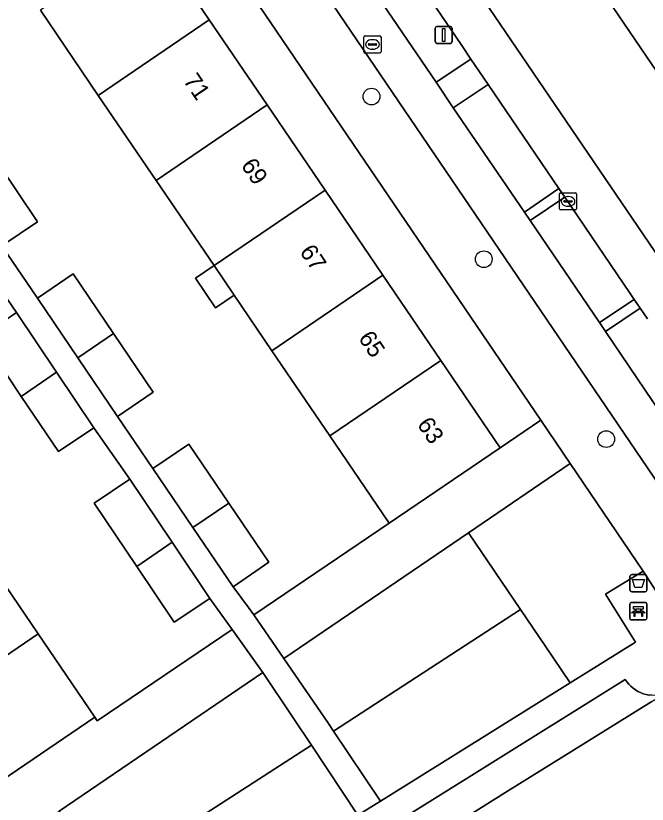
# Model space of a CAD drawing. Extents: x 159664 to 160323, y 385312 to 386115.
# Drawn here: x 160072.6 to 160109.49, y 385939.34 to 385985.37 of the extents above; entities that cross this region are included whole.
import ezdxf

# ---------------------------------------------------------------- set-up
doc = ezdxf.new("R2010")
doc.units = 0
for name, color, linetype in [('IMGEO_Afvalbak', 7, 'Continuous'), ('IMGEO_Bank', 7, 'Continuous'), ('IMGEO_Berm_groen', 7, 'Continuous'), ('IMGEO_Boom', 7, 'Continuous'), ('IMGEO_Erf', 7, 'Continuous'), ('IMGEO_Fietspad_gesloten', 7, 'Continuous'), ('IMGEO_Groenvoorziening', 7, 'Continuous'), ('IMGEO_Kolk', 7, 'Continuous'), ('IMGEO_Lichtmast', 7, 'Continuous'), ('IMGEO_Pand', 7, 'Continuous'), ('IMGEO_Pand_nummerreeks', 7, 'Continuous'), ('IMGEO_Parkeervlak_open', 7, 'Continuous'), ('IMGEO_Rijbaan_lokaal_gesloten', 7, 'Continuous'), ('IMGEO_Rijbaan_lokaal_open', 7, 'Continuous'), ('IMGEO_Rioolput', 7, 'Continuous'), ('IMGEO_Verkeerseiland_groen', 7, 'Continuous'), ('IMGEO_Voetpad_open', 7, 'Continuous')]:
    doc.layers.add(name, color=color, linetype=linetype)

msp = doc.modelspace()

# ---------------------------------------------------------------- linework, layer by layer
at = {"layer": 'IMGEO_Afvalbak'}
for p, q in [((160108.48, 385951.849), (160108.48, 385952.649)), ((160108.48, 385952.649), (160108.48, 385951.849)), ((160108.58, 385952.749), (160109.37, 385952.749)), ((160109.37, 385952.749), (160108.58, 385952.749)), ((160109.47, 385952.649), (160109.47, 385951.849)), ((160109.47, 385951.849), (160109.47, 385952.649)), ((160109.37, 385951.749), (160108.58, 385951.749)), ((160108.58, 385951.749), (160109.37, 385951.749))]:
    msp.add_line(p, q, dxfattribs=at)
msp.add_lwpolyline([(160108.623, 385952.463), (160109.327, 385952.463), (160109.178, 385951.993), (160108.772, 385951.993), (160108.623, 385952.463)], dxfattribs=at)
for centre, start, end in [((160108.58, 385952.649), 90, 180), ((160108.58, 385952.649), 90, 180), ((160109.37, 385952.649), 0, 90), ((160109.37, 385952.649), 360, 90), ((160108.58, 385951.849), 180, 270), ((160108.58, 385951.849), 180, 270), ((160109.37, 385951.849), 270, 0), ((160109.37, 385951.849), 270, 0)]:
    msp.add_arc(centre, 0.1, start, end, dxfattribs=at)
at = {"layer": 'IMGEO_Bank'}
for p, q in [((160108.468, 385950.187), (160108.468, 385951.028)), ((160108.468, 385951.028), (160108.468, 385950.187)), ((160108.543, 385951.112), (160109.384, 385951.112)), ((160109.384, 385951.112), (160108.543, 385951.112)), ((160109.468, 385951.037), (160109.468, 385950.196)), ((160109.468, 385950.196), (160109.468, 385951.037)), ((160109.165, 385950.51), (160108.772, 385950.51)), ((160108.777, 385950.618), (160108.777, 385950.724)), ((160108.821, 385950.724), (160108.821, 385950.618)), ((160109.109, 385950.73), (160108.827, 385950.73)), ((160108.827, 385950.612), (160109.109, 385950.612)), ((160109.115, 385950.618), (160109.115, 385950.724)), ((160109.159, 385950.724), (160109.159, 385950.618)), ((160109.393, 385950.112), (160108.552, 385950.112)), ((160108.552, 385950.112), (160109.393, 385950.112))]:
    msp.add_line(p, q, dxfattribs=at)
for points in [[(160108.715, 385950.51), (160108.573, 385950.51), (160108.685, 385950.612), (160108.771, 385950.612)], [(160108.771, 385950.73), (160108.685, 385950.73), (160108.685, 385950.891), (160109.248, 385950.891), (160109.248, 385950.73), (160109.165, 385950.73)], [(160108.765, 385950.503), (160108.765, 385950.296), (160108.722, 385950.296), (160108.722, 385950.503)], [(160109.165, 385950.612), (160109.248, 385950.612), (160109.36, 385950.51), (160109.221, 385950.51)], [(160109.215, 385950.503), (160109.215, 385950.296), (160109.171, 385950.296), (160109.171, 385950.503)]]:
    msp.add_lwpolyline(points, dxfattribs=at)
for centre, radius, start, end in [((160108.546, 385951.034), 0.0779, 92.4484, 184.2845), ((160108.546, 385951.034), 0.0779, 92.4484, 184.2845), ((160109.39, 385951.034), 0.0779, 2.4484, 94.2845), ((160109.39, 385951.034), 0.0779, 2.4484, 94.2845), ((160108.715, 385950.503), 0.00671, 2.8957, 87.1043), ((160108.772, 385950.503), 0.00671, 92.8957, 177.1043), ((160108.77, 385950.723), 0.00671, 2.8957, 87.1043), ((160108.77, 385950.619), 0.00671, 272.8957, 357.1043), ((160108.827, 385950.723), 0.00671, 92.8957, 177.1043), ((160108.827, 385950.619), 0.00671, 182.8957, 267.1043), ((160109.109, 385950.723), 0.00671, 2.8957, 87.1043), ((160109.109, 385950.619), 0.00671, 272.8957, 357.1043), ((160109.166, 385950.723), 0.00671, 92.8957, 177.1043), ((160109.166, 385950.619), 0.00671, 182.8957, 267.1043), ((160109.164, 385950.503), 0.00671, 2.8957, 87.1043), ((160109.221, 385950.503), 0.00671, 92.8957, 177.1043), ((160108.546, 385950.19), 0.0779, 182.4484, 274.2845), ((160108.546, 385950.19), 0.0779, 182.4484, 274.2845), ((160109.39, 385950.19), 0.0779, 272.4484, 4.2845), ((160109.39, 385950.19), 0.0779, 272.4484, 4.2845)]:
    msp.add_arc(centre, radius, start, end, dxfattribs=at)
at = {"layer": 'IMGEO_Berm_groen'}
msp.add_lwpolyline([(160097.888, 386000), (160125.083, 385960.039)], dxfattribs=at)
for points in [[(160090.711, 385995.31), (160088.665, 385993.953), (160097.151, 385981.487), (160099.187, 385982.847), (160098.648, 385983.639)], [(160100.194, 385981.366), (160098.145, 385979.992), (160102.316, 385973.903), (160104.328, 385975.285)], [(160104.673, 385974.779), (160102.65, 385973.412), (160106.703, 385967.457), (160108.728, 385968.814), (160108.494, 385969.159)]]:
    msp.add_lwpolyline(points, close=True, dxfattribs=at)
at = {"layer": 'IMGEO_Boom'}
for centre in [(160093.38, 385980.652), (160099.938, 385971.159), (160107.087, 385960.659)]:
    msp.add_circle(centre, 0.489, dxfattribs=at)
at = {"layer": 'IMGEO_Erf'}
msp.add_lwpolyline([(160079.283, 385997.056), (160076.898, 385995.435), (160080.525, 385990.103), (160083.906, 385985.133), (160087.286, 385980.164), (160090.667, 385975.195), (160094.047, 385970.225), (160097.428, 385965.256), (160100.9, 385960.152), (160103.27, 385961.758)], close=True, dxfattribs=at)
for points in [[(160071.564, 385976.763), (160073.88, 385973.346), (160071.794, 385971.932), (160073.862, 385968.882), (160075.96, 385970.304), (160078.318, 385966.825), (160080.635, 385963.406), (160078.538, 385961.984), (160080.618, 385958.941), (160082.716, 385960.363), (160085.056, 385956.91), (160087.391, 385953.465), (160085.294, 385952.043), (160086.206, 385950.83), (160086.507, 385950.392), (160094.417, 385955.745), (160091.606, 385959.88), (160090.946, 385960.85), (160087.565, 385965.819), (160085.364, 385969.055), (160084.275, 385968.315), (160083.097, 385970.048), (160084.185, 385970.788), (160080.803, 385975.758), (160077.423, 385980.726), (160074.042, 385985.696)], [(160070.526, 385954.258), (160073.904, 385949.288), (160077.22, 385944.421), (160077.36, 385944.203), (160085.243, 385949.537), (160083.937, 385951.362), (160081.859, 385949.966), (160079.672, 385953.223), (160077.188, 385956.92), (160079.266, 385958.316), (160077.168, 385961.323), (160075.09, 385959.927), (160072.921, 385963.155), (160070.573, 385966.651), (160072.651, 385968.047), (160070.418, 385971.255)]]:
    msp.add_lwpolyline(points, dxfattribs=at)
at = {"layer": 'IMGEO_Fietspad_gesloten'}
for points in [[(160019.602, 386088.23), (160021.107, 386086.925), (160023.91, 386084.079), (160027.277, 386080.36), (160034.647, 386069.613), (160036.811, 386066.205), (160038.328, 386063.633), (160039.436, 386061.981), (160045.694, 386052.822), (160114.376, 385951.813), (160120.736, 385942.537), (160142.935, 385909.961), (160144.932, 385911.316), (160142.024, 385915.62), (160129.151, 385934.503)], [(160129.151, 385934.503), (160122.71, 385943.882), (160116.725, 385952.645), (160107.048, 385966.948), (160106.703, 385967.457), (160102.65, 385973.412), (160102.316, 385973.903), (160098.145, 385979.992), (160097.151, 385981.487), (160088.665, 385993.953), (160088.353, 385994.453), (160083.105, 386002.104), (160081.757, 386004.091), (160078.702, 386008.561), (160078.214, 386009.324), (160072.955, 386016.982), (160072.299, 386017.991), (160068.359, 386023.773), (160067.183, 386025.518), (160061.154, 386034.366), (160060.642, 386035.125), (160059.222, 386037.252)]]:
    msp.add_lwpolyline(points, dxfattribs=at)
at = {"layer": 'IMGEO_Groenvoorziening'}
for points in [[(160103.27, 385961.758), (160100.9, 385960.152), (160094.417, 385955.745), (160086.507, 385950.392), (160088.253, 385947.852), (160099.053, 385955.192), (160104.99, 385959.227)], [(160104.99, 385959.227), (160099.053, 385955.192), (160102.094, 385950.705), (160103.523, 385948.598), (160104.99, 385946.434), (160108.795, 385948.807), (160107.043, 385951.613), (160109.256, 385952.949)], [(160091.161, 385943.613), (160102.094, 385950.705), (160099.053, 385955.192), (160088.253, 385947.852), (160090.86, 385944.06)], [(160093.915, 385939.526), (160104.99, 385946.434), (160103.523, 385948.598), (160102.094, 385950.705), (160091.161, 385943.613)], [(160087.04, 385947.028), (160085.243, 385949.537), (160077.36, 385944.203), (160077.22, 385944.421), (160070.856, 385940.099), (160071.008, 385939.886), (160068.546, 385938.209), (160070.287, 385935.642), (160075.136, 385938.938)], [(160077.783, 385934.997), (160089.873, 385942.783), (160088.809, 385944.378), (160087.04, 385947.028), (160075.136, 385938.938)], [(160080.39, 385931.114), (160085.269, 385934.169), (160092.589, 385938.713), (160089.873, 385942.783), (160077.783, 385934.997), (160078.884, 385933.357)]]:
    msp.add_lwpolyline(points, close=True, dxfattribs=at)
at = {"layer": 'IMGEO_Kolk'}
for p, q in [((160104.363, 385974.108), (160104.363, 385974.96)), ((160104.438, 385975.034), (160105.29, 385975.034)), ((160105.364, 385974.96), (160105.364, 385974.108)), ((160104.622, 385974.528), (160104.622, 385974.54)), ((160105.06, 385974.491), (160104.662, 385974.491)), ((160104.665, 385974.577), (160105.063, 385974.577)), ((160104.851, 385974.814), (160104.876, 385974.814)), ((160105.106, 385974.54), (160105.106, 385974.528)), ((160105.29, 385974.034), (160104.438, 385974.034)), ((160104.874, 385974.254), (160104.849, 385974.254))]:
    msp.add_line(p, q, dxfattribs=at)
for points in [[(160104.363, 385974.108), (160104.363, 385974.96)], [(160104.438, 385975.034), (160105.29, 385975.034)], [(160105.364, 385974.96), (160105.364, 385974.108)], [(160105.29, 385974.034), (160104.438, 385974.034)]]:
    msp.add_lwpolyline(points, dxfattribs=at)
for centre, radius, start, end in [((160104.44, 385974.958), 0.0765, 91.552, 178.448), ((160104.44, 385974.958), 0.0765, 91.552, 178.448), ((160105.288, 385974.958), 0.0765, 1.552, 88.448), ((160105.288, 385974.958), 0.0765, 1.552, 88.448), ((160104.662, 385974.537), 0.0403, 85.8775, 175.7526), ((160104.659, 385974.527), 0.0366, 178.938, 274.7102), ((160105.063, 385974.534), 0.043, 264.8664, 352.4533), ((160105.067, 385974.539), 0.0386, 1.7309, 96.639), ((160104.44, 385974.11), 0.0765, 181.552, 268.448), ((160104.44, 385974.11), 0.0765, 181.552, 268.448), ((160105.288, 385974.11), 0.0765, 271.552, 358.448), ((160105.288, 385974.11), 0.0765, 271.552, 358.448)]:
    msp.add_arc(centre, radius, start, end, dxfattribs=at)
for centre, major_axis, ratio, start_param, end_param in [((160104.85, 385974.534), (-0.387, 0.002), 0.722429, 4.712389, 7.853982), ((160104.875, 385974.534), (-0.39, 0.002), 0.717154, 1.570796, 4.712389)]:
    msp.add_ellipse(centre, major_axis=major_axis, ratio=ratio, start_param=start_param, end_param=end_param, dxfattribs=at)
at = {"layer": 'IMGEO_Lichtmast'}
for p, q in [((160097.1, 385983.852), (160097.1, 385984.652)), ((160097.1, 385984.652), (160097.1, 385983.852)), ((160097.2, 385984.752), (160097.99, 385984.752)), ((160097.99, 385984.752), (160097.2, 385984.752)), ((160098.09, 385984.652), (160098.09, 385983.852)), ((160098.09, 385983.852), (160098.09, 385984.652)), ((160097.99, 385983.752), (160097.2, 385983.752)), ((160097.2, 385983.752), (160097.99, 385983.752))]:
    msp.add_line(p, q, dxfattribs=at)
msp.add_lwpolyline([(160097.52, 385984.627), (160097.67, 385984.627), (160097.67, 385983.877), (160097.52, 385983.877), (160097.52, 385984.627)], dxfattribs=at)
for centre, start, end in [((160097.2, 385984.652), 90, 180), ((160097.2, 385984.652), 90, 180), ((160097.99, 385984.652), 0, 90), ((160097.99, 385984.652), 360, 90), ((160097.2, 385983.852), 180, 270), ((160097.2, 385983.852), 180, 270), ((160097.99, 385983.852), 270, 0), ((160097.99, 385983.852), 270, 0)]:
    msp.add_arc(centre, 0.1, start, end, dxfattribs=at)
at = {"layer": 'IMGEO_Pand'}
for points in [[(160074.042, 385985.696), (160077.423, 385980.726), (160083.906, 385985.133), (160080.525, 385990.103)], [(160087.286, 385980.164), (160083.906, 385985.133), (160077.423, 385980.726), (160080.803, 385975.758)], [(160090.667, 385975.195), (160087.286, 385980.164), (160080.803, 385975.758), (160084.185, 385970.788)], [(160071.564, 385976.763), (160069.468, 385975.338), (160071.783, 385971.924), (160071.794, 385971.932), (160073.88, 385973.346)], [(160090.667, 385975.195), (160084.185, 385970.788), (160085.364, 385969.055), (160087.565, 385965.819), (160094.047, 385970.225)], [(160084.185, 385970.788), (160083.097, 385970.048), (160084.275, 385968.315), (160085.364, 385969.055)], [(160075.96, 385970.304), (160073.862, 385968.882), (160076.222, 385965.4), (160078.318, 385966.825)], [(160097.428, 385965.256), (160094.047, 385970.225), (160087.565, 385965.819), (160090.946, 385960.85)], [(160072.651, 385968.047), (160070.573, 385966.651), (160072.921, 385963.155), (160074.991, 385964.563)], [(160078.538, 385961.984), (160080.635, 385963.406), (160078.318, 385966.825), (160076.222, 385965.4)], [(160100.9, 385960.152), (160097.428, 385965.256), (160090.946, 385960.85), (160091.606, 385959.88), (160094.417, 385955.745)], [(160074.991, 385964.563), (160072.921, 385963.155), (160075.09, 385959.927), (160077.168, 385961.323)], [(160085.056, 385956.91), (160082.716, 385960.363), (160080.618, 385958.941), (160082.95, 385955.501)], [(160079.266, 385958.316), (160077.188, 385956.92), (160079.672, 385953.223), (160081.739, 385954.634)], [(160082.95, 385955.501), (160085.294, 385952.043), (160087.391, 385953.465), (160085.056, 385956.91)], [(160073.904, 385949.288), (160070.526, 385954.258), (160064.175, 385949.94), (160067.554, 385944.969)], [(160081.739, 385954.634), (160079.672, 385953.223), (160081.859, 385949.966), (160083.937, 385951.362)], [(160077.22, 385944.421), (160073.904, 385949.288), (160067.554, 385944.969), (160070.856, 385940.099)]]:
    msp.add_lwpolyline(points, close=True, dxfattribs=at)
at = {"layer": 'IMGEO_Parkeervlak_open'}
for points in [[(160114.415, 385965.037), (160090.609, 386000), (160062.269, 386041.617)], [(160070.425, 386025.142), (160074.326, 386019.407), (160075.003, 386018.411), (160080.234, 386010.718), (160080.751, 386009.958), (160083.775, 386005.512), (160085.125, 386003.525), (160087.522, 386000), (160090.377, 385995.802), (160090.711, 385995.31), (160098.648, 385983.639), (160099.187, 385982.847), (160100.194, 385981.366), (160104.328, 385975.285), (160104.673, 385974.779), (160108.494, 385969.159), (160108.728, 385968.814), (160108.861, 385968.619), (160109.072, 385968.309), (160109.505, 385967.673)], [(160080.653, 385927.122), (160101.327, 385940.109), (160109.757, 385945.335), (160110.899, 385945.992), (160110.75, 385945.909), (160110.595, 385945.839), (160110.434, 385945.782), (160110.268, 385945.74), (160110.1, 385945.713), (160109.93, 385945.7), (160109.759, 385945.702), (160109.59, 385945.719), (160109.422, 385945.751), (160109.258, 385945.797), (160109.098, 385945.857), (160108.944, 385945.93), (160108.798, 385946.017), (160108.659, 385946.116), (160108.529, 385946.227), (160108.41, 385946.349), (160108.302, 385946.481), (160108.205, 385946.621), (160099.681, 385941.308), (160081.153, 385929.755)]]:
    msp.add_lwpolyline(points, dxfattribs=at)
at = {"layer": 'IMGEO_Rijbaan_lokaal_gesloten'}
for points in [[(160090.609, 386000), (160114.415, 385965.037), (160120.323, 385956.346), (160128.316, 385944.588), (160128.41, 385944.45), (160130.687, 385941.058), (160131.202, 385940.305)], [(160133.118, 385953.448), (160129.305, 385959.249), (160129.203, 385959.183), (160128.965, 385959.05), (160128.716, 385958.938), (160128.458, 385958.849), (160128.193, 385958.783), (160127.923, 385958.742), (160127.651, 385958.725), (160127.378, 385958.732), (160127.106, 385958.763), (160126.839, 385958.819), (160126.578, 385958.898), (160126.325, 385959), (160126.082, 385959.124), (160125.851, 385959.27), (160125.634, 385959.436), (160125.432, 385959.62), (160125.248, 385959.822), (160125.083, 385960.039), (160097.888, 386000)]]:
    msp.add_lwpolyline(points, dxfattribs=at)
at = {"layer": 'IMGEO_Rijbaan_lokaal_open'}
msp.add_lwpolyline([(160112.905, 385947.28), (160112.455, 385946.969), (160110.899, 385945.992), (160109.757, 385945.335), (160101.327, 385940.109), (160080.653, 385927.122), (160080.294, 385926.951), (160079.675, 385926.524), (160079.15, 385926.263), (160078.605, 385926.049), (160078.043, 385925.882), (160077.468, 385925.765), (160076.886, 385925.697), (160076.3, 385925.68), (160075.714, 385925.714), (160075.134, 385925.799), (160074.564, 385925.933), (160074.007, 385926.116), (160073.467, 385926.346), (160072.95, 385926.622), (160072.459, 385926.942)], dxfattribs=at)
at = {"layer": 'IMGEO_Rioolput'}
for p, q in [((160092.937, 385983.27), (160092.937, 385984.122)), ((160093.012, 385984.196), (160093.864, 385984.196)), ((160093.938, 385984.122), (160093.938, 385983.27)), ((160093.196, 385983.69), (160093.196, 385983.702)), ((160093.634, 385983.653), (160093.236, 385983.653)), ((160093.239, 385983.739), (160093.637, 385983.739)), ((160093.425, 385983.976), (160093.45, 385983.976)), ((160093.68, 385983.702), (160093.68, 385983.69)), ((160093.864, 385983.196), (160093.012, 385983.196)), ((160093.448, 385983.416), (160093.423, 385983.416))]:
    msp.add_line(p, q, dxfattribs=at)
for points in [[(160092.937, 385983.27), (160092.937, 385984.122)], [(160093.012, 385984.196), (160093.864, 385984.196)], [(160093.938, 385984.122), (160093.938, 385983.27)], [(160093.864, 385983.196), (160093.012, 385983.196)]]:
    msp.add_lwpolyline(points, dxfattribs=at)
for centre, radius, start, end in [((160093.014, 385984.12), 0.0765, 91.552, 178.448), ((160093.014, 385984.12), 0.0765, 91.552, 178.448), ((160093.862, 385984.12), 0.0765, 1.552, 88.448), ((160093.862, 385984.12), 0.0765, 1.552, 88.448), ((160093.236, 385983.699), 0.0403, 85.8775, 175.7526), ((160093.233, 385983.689), 0.0366, 178.938, 274.7102), ((160093.637, 385983.696), 0.043, 264.8664, 352.4533), ((160093.641, 385983.701), 0.0386, 1.7309, 96.639), ((160093.014, 385983.272), 0.0765, 181.552, 268.448), ((160093.014, 385983.272), 0.0765, 181.552, 268.448), ((160093.862, 385983.272), 0.0765, 271.552, 358.448), ((160093.862, 385983.272), 0.0765, 271.552, 358.448)]:
    msp.add_arc(centre, radius, start, end, dxfattribs=at)
for centre, major_axis, ratio, start_param, end_param in [((160093.424, 385983.696), (-0.387, 0.002), 0.722429, 4.712389, 7.853982), ((160093.449, 385983.696), (-0.39, 0.002), 0.717154, 1.570796, 4.712389)]:
    msp.add_ellipse(centre, major_axis=major_axis, ratio=ratio, start_param=start_param, end_param=end_param, dxfattribs=at)
at = {"layer": 'IMGEO_Verkeerseiland_groen'}
msp.add_lwpolyline([(160109.505, 385967.673), (160109.072, 385968.309), (160107.048, 385966.948), (160116.725, 385952.645)], dxfattribs=at)
at = {"layer": 'IMGEO_Voetpad_open'}
for points in [[(160041.184, 386053.483), (160044.246, 386048.615), (160078.159, 385998.71), (160079.283, 385997.056), (160103.27, 385961.758), (160104.99, 385959.227), (160109.256, 385952.949), (160112.905, 385947.28)], [(160114.376, 385951.813), (160045.694, 386052.822)], [(160070.418, 385971.255), (160072.651, 385968.047), (160074.991, 385964.563), (160077.168, 385961.323), (160079.266, 385958.316), (160081.739, 385954.634), (160083.937, 385951.362), (160085.243, 385949.537), (160087.04, 385947.028), (160088.809, 385944.378), (160089.873, 385942.783), (160092.589, 385938.713), (160093.915, 385939.526), (160091.161, 385943.613), (160090.86, 385944.06), (160088.253, 385947.852), (160086.507, 385950.392), (160086.206, 385950.83), (160085.294, 385952.043), (160082.95, 385955.501), (160080.618, 385958.941), (160078.538, 385961.984), (160076.222, 385965.4), (160073.862, 385968.882), (160071.794, 385971.932)], [(160112.905, 385947.28), (160109.256, 385952.949), (160107.043, 385951.613), (160108.795, 385948.807), (160104.99, 385946.434), (160093.915, 385939.526), (160092.589, 385938.713)], [(160099.681, 385941.308), (160108.205, 385946.621), (160108.302, 385946.481), (160108.41, 385946.349), (160108.529, 385946.227), (160108.659, 385946.116), (160108.798, 385946.017), (160108.944, 385945.93), (160109.098, 385945.857), (160109.258, 385945.797), (160109.422, 385945.751), (160109.59, 385945.719)], [(160081.153, 385929.755), (160099.681, 385941.308)]]:
    msp.add_lwpolyline(points, dxfattribs=at)
for points in [[(160097.151, 385981.487), (160098.145, 385979.992), (160100.194, 385981.366), (160099.187, 385982.847)], [(160102.65, 385973.412), (160104.673, 385974.779), (160104.328, 385975.285), (160102.316, 385973.903)], [(160109.072, 385968.309), (160108.861, 385968.619), (160108.728, 385968.814), (160106.703, 385967.457), (160107.048, 385966.948)]]:
    msp.add_lwpolyline(points, close=True, dxfattribs=at)

# ---------------------------------------------------------------- texts
at = {"layer": 'IMGEO_Pand_nummerreeks'}
for s, rotation, p in [('71', 304.2263, (160082.356, 385981.579)), ('69', 304.2263, (160085.722, 385976.631)), ('67', 304.2283, (160089.151, 385971.592)), ('65', 304.2263, (160092.58, 385966.55)), ('63', 304.2263, (160096.009, 385961.51))]:
    msp.add_text(s, height=1, rotation=rotation, dxfattribs=at).set_placement(p)

doc.saveas('drawing.dxf')
